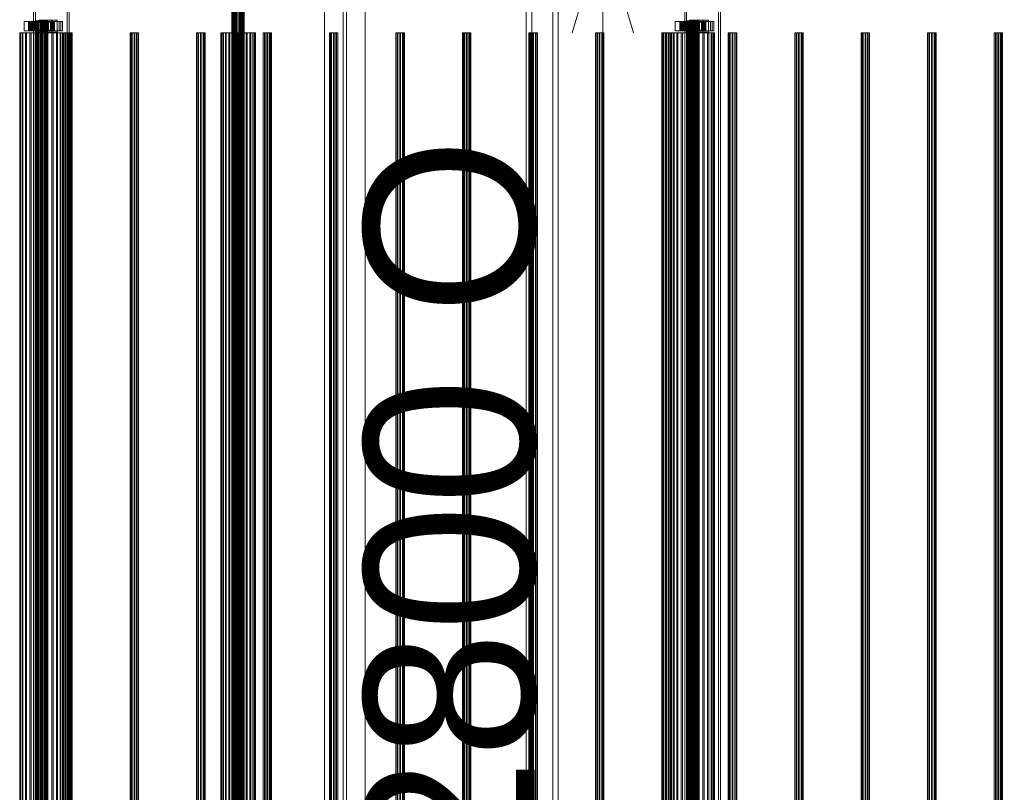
# Model space of a CAD drawing. Header units: millimetres. Extents: x -1970 to 61924, y -58230 to 6847.
# Tile 753 of 925: x 38906 to 40350, y -17864 to -16730. Entities that reach past the tile are written whole.
import ezdxf

# ---------------------------------------------------------------- set-up
doc = ezdxf.new("R2010")
doc.units = ezdxf.units.MM
doc.layers.add('COTAS_O', color=1, linetype='Continuous', lineweight=0)
doc.layers.add('superior_C03', color=7, linetype='Continuous', lineweight=0)
doc.dimstyles.new('R19_100', dxfattribs={"dimtxt": 250, "dimasz": 150, "dimexe": 150, "dimexo": 80, "dimgap": 100, "dimtad": 1, "dimtih": 1, "dimtoh": 1, "dimdsep": 46, "dimcen": 0.09, "dimadec": 0, "dimazin": 0, "dimtfac": 1, "dimtdec": 4, "dimtofl": 0, "dimtmove": 0, "dimatfit": 3, "dimfxl": 1, "dimtolj": 1, "dimtzin": 0, "dimarcsym": 0})

# ---------------------------------------------------------------- blocks, each defined once
blk = doc.blocks.new('DIM_R26_40')
at = {"layer": 'COTAS_O'}
for p, q in [((39761.1, -16600), (39716.1, -16750)), ((40461.1, -16600), (39761.1, -16600)), ((39761.1, -19400), (39761.1, -16600)), ((39761.1, -16600), (39806.1, -16750)), ((39761.1, -19400), (39716.1, -19250)), ((39761.1, -19400), (39806.1, -19250)), ((40461.1, -19400), (39761.1, -19400))]:
    blk.add_line(p, q, dxfattribs=at)
blk.add_text('2800 O', height=250, rotation=90, dxfattribs=at).set_placement((39661.1, -18000))

msp = doc.modelspace()

# ---------------------------------------------------------------- linework, layer by layer
at = {"layer": 'superior_C03'}
for p, q in [((39352.823, -16470), (39352.823, -19530)), ((39380.323, -16470), (39380.323, -19530)), ((39385.323, -19530), (39385.323, -16470)), ((39412.823, -19530), (39412.823, -16470)), ((38926.284, -16500), (38926.284, -19500)), ((38928.979, -19500), (38928.979, -16500)), ((38975.786, -19500), (38975.786, -16500)), ((38978.481, -16500), (38978.481, -19500)), ((39217.185, -19500), (39217.185, -16500)), ((39217.409, -19500), (39217.409, -16500)), ((39217.574, -19500), (39217.574, -16500)), ((39218.231, -19500), (39218.231, -16500)), ((39218.549, -19500), (39218.549, -16500)), ((39219.595, -19500), (39219.595, -16500)), ((39220.044, -19500), (39220.044, -16500)), ((39221.407, -19500), (39221.407, -16500)), ((39221.957, -19500), (39221.957, -16500)), ((39223.545, -19500), (39223.545, -16500)), ((39224.158, -19500), (39224.158, -16500)), ((39225.862, -19500), (39225.862, -16500)), ((39226.497, -19500), (39226.497, -16500)), ((39228.201, -19500), (39228.201, -16500)), ((39228.814, -19500), (39228.814, -16500)), ((39230.402, -19500), (39230.402, -16500)), ((39230.952, -19500), (39230.952, -16500)), ((39232.315, -19500), (39232.315, -16500)), ((39232.764, -19500), (39232.764, -16500)), ((39233.81, -19500), (39233.81, -16500)), ((39234.128, -19500), (39234.128, -16500)), ((39234.785, -19500), (39234.785, -16500)), ((39234.95, -16500), (39234.95, -19500)), ((39235.174, -19500), (39235.174, -16500)), ((39648.934, -16500), (39648.934, -19500)), ((39656.794, -19500), (39656.794, -16500)), ((39687.912, -19500), (39687.912, -16500)), ((39695.772, -16500), (39695.772, -19500)), ((39881.251, -16500), (39881.251, -19500)), ((39883.946, -19500), (39883.946, -16500)), ((39930.753, -19500), (39930.753, -16500)), ((39933.448, -16500), (39933.448, -19500)), ((38922.125, -16733), (38912.381, -16733)), ((38912.381, -16733), (38912.381, -16747)), ((38923.16, -16733), (38912.381, -16733)), ((38966.562, -16733), (38919.788, -16733)), ((38919.788, -16733), (38919.788, -16747)), ((38922.034, -16733), (38919.788, -16733)), ((38922.034, -16747), (38922.034, -16733)), ((38922.034, -16733), (38968.807, -16733)), ((38922.125, -16747), (38922.125, -16733)), ((38922.125, -16733), (38932.905, -16733)), ((38923.16, -16747), (38923.16, -16733)), ((38923.16, -16733), (38932.905, -16733)), ((38929.404, -16732), (38929.015, -16732)), ((38929.015, -16732), (38929.239, -16732)), ((38929.015, -19268), (38929.015, -16732)), ((38929.239, -16732), (38930.061, -16732)), ((38929.239, -19268), (38929.239, -16732)), ((38930.379, -16732), (38929.404, -16732)), ((38929.404, -19268), (38929.404, -16732)), ((38930.061, -16732), (38931.425, -16732)), ((38930.061, -19268), (38930.061, -16732)), ((38931.874, -16732), (38930.379, -16732)), ((38930.379, -19268), (38930.379, -16732)), ((38931.425, -16732), (38933.237, -16732)), ((38931.425, -19268), (38931.425, -16732)), ((38933.787, -16732), (38931.874, -16732)), ((38931.874, -19268), (38931.874, -16732)), ((38932.905, -16733), (38932.905, -16747)), ((38933.237, -16732), (38935.375, -16732)), ((38933.237, -19268), (38933.237, -16732)), ((38952.919, -16731), (38933.43, -16731)), ((38933.43, -16731), (38933.43, -16749)), ((38941.515, -16731), (38933.43, -16731)), ((38935.988, -16732), (38933.787, -16732)), ((38933.787, -19268), (38933.787, -16732)), ((38935.375, -16732), (38937.692, -16732)), ((38935.375, -19268), (38935.375, -16732)), ((38938.327, -16732), (38935.988, -16732)), ((38935.988, -19268), (38935.988, -16732)), ((38937.692, -16732), (38940.031, -16732)), ((38937.692, -19268), (38937.692, -16732)), ((38940.644, -16732), (38938.327, -16732)), ((38938.327, -19268), (38938.327, -16732)), ((38940.031, -16732), (38942.232, -16732)), ((38940.031, -19268), (38940.031, -16732)), ((38942.782, -16732), (38940.644, -16732)), ((38940.644, -19268), (38940.644, -16732)), ((38941.515, -16749), (38941.515, -16731)), ((38941.515, -16731), (38961.004, -16731)), ((38942.232, -16732), (38944.145, -16732)), ((38942.232, -19268), (38942.232, -16732)), ((38944.594, -16732), (38942.782, -16732)), ((38942.782, -19268), (38942.782, -16732)), ((38953.308, -16733), (38943.563, -16733)), ((38943.563, -16733), (38943.563, -16747)), ((38954.343, -16733), (38943.563, -16733)), ((38944.145, -16732), (38945.64, -16732)), ((38944.145, -19268), (38944.145, -16732)), ((38945.958, -16732), (38944.594, -16732)), ((38944.594, -19268), (38944.594, -16732)), ((38945.64, -16732), (38946.615, -16732)), ((38945.64, -19268), (38945.64, -16732)), ((38946.78, -16732), (38945.958, -16732)), ((38945.958, -19268), (38945.958, -16732)), ((38946.615, -16732), (38947.004, -16732)), ((38946.615, -19268), (38946.615, -16732)), ((38947.004, -16732), (38946.78, -16732)), ((38946.78, -16732), (38946.78, -19268)), ((38947.004, -19268), (38947.004, -16732)), ((38952.919, -16749), (38952.919, -16731)), ((38952.919, -16731), (38961.004, -16731)), ((38953.308, -16747), (38953.308, -16733)), ((38953.308, -16733), (38964.087, -16733)), ((38954.343, -16747), (38954.343, -16733)), ((38954.343, -16733), (38964.087, -16733)), ((38961.004, -16731), (38961.004, -16749)), ((38964.087, -16733), (38964.087, -16747)), ((38966.562, -16747), (38966.562, -16733)), ((38966.562, -16733), (38968.807, -16733)), ((38968.807, -16733), (38968.807, -16747)), ((39877.093, -16733), (39867.348, -16733)), ((39867.348, -16733), (39867.348, -16747)), ((39878.128, -16733), (39867.348, -16733)), ((39921.529, -16733), (39874.755, -16733)), ((39874.755, -16733), (39874.755, -16747)), ((39877.001, -16733), (39874.755, -16733)), ((39877.001, -16747), (39877.001, -16733)), ((39877.001, -16733), (39923.775, -16733)), ((39877.093, -16747), (39877.093, -16733)), ((39877.093, -16733), (39887.872, -16733)), ((39878.128, -16747), (39878.128, -16733)), ((39878.128, -16733), (39887.872, -16733)), ((39884.371, -16732), (39883.982, -16732)), ((39883.982, -16732), (39884.207, -16732)), ((39883.982, -19268), (39883.982, -16732)), ((39884.207, -16732), (39885.029, -16732)), ((39884.207, -19268), (39884.207, -16732)), ((39885.346, -16732), (39884.371, -16732)), ((39884.371, -19268), (39884.371, -16732)), ((39885.029, -16732), (39886.392, -16732)), ((39885.029, -19268), (39885.029, -16732)), ((39886.841, -16732), (39885.346, -16732)), ((39885.346, -19268), (39885.346, -16732)), ((39886.392, -16732), (39888.205, -16732)), ((39886.392, -19268), (39886.392, -16732)), ((39888.755, -16732), (39886.841, -16732)), ((39886.841, -19268), (39886.841, -16732)), ((39887.872, -16733), (39887.872, -16747)), ((39888.205, -16732), (39890.342, -16732)), ((39888.205, -19268), (39888.205, -16732)), ((39907.887, -16731), (39888.398, -16731)), ((39888.398, -16731), (39888.398, -16749)), ((39896.482, -16731), (39888.398, -16731)), ((39890.956, -16732), (39888.755, -16732)), ((39888.755, -19268), (39888.755, -16732)), ((39890.342, -16732), (39892.659, -16732)), ((39890.342, -19268), (39890.342, -16732)), ((39893.294, -16732), (39890.956, -16732)), ((39890.956, -19268), (39890.956, -16732)), ((39892.659, -16732), (39894.998, -16732)), ((39892.659, -19268), (39892.659, -16732)), ((39895.611, -16732), (39893.294, -16732)), ((39893.294, -19268), (39893.294, -16732)), ((39894.998, -16732), (39897.199, -16732)), ((39894.998, -19268), (39894.998, -16732)), ((39897.749, -16732), (39895.611, -16732)), ((39895.611, -19268), (39895.611, -16732)), ((39896.482, -16749), (39896.482, -16731)), ((39896.482, -16731), (39915.971, -16731)), ((39897.199, -16732), (39899.112, -16732)), ((39897.199, -19268), (39897.199, -16732)), ((39899.561, -16732), (39897.749, -16732)), ((39897.749, -19268), (39897.749, -16732)), ((39908.275, -16733), (39898.531, -16733)), ((39898.531, -16733), (39898.531, -16747)), ((39909.31, -16733), (39898.531, -16733)), ((39899.112, -16732), (39900.607, -16732)), ((39899.112, -19268), (39899.112, -16732)), ((39900.925, -16732), (39899.561, -16732)), ((39899.561, -19268), (39899.561, -16732)), ((39900.607, -16732), (39901.583, -16732)), ((39900.607, -19268), (39900.607, -16732)), ((39901.747, -16732), (39900.925, -16732)), ((39900.925, -19268), (39900.925, -16732)), ((39901.583, -16732), (39901.971, -16732)), ((39901.583, -19268), (39901.583, -16732)), ((39901.971, -16732), (39901.747, -16732)), ((39901.747, -16732), (39901.747, -19268)), ((39901.971, -19268), (39901.971, -16732)), ((39907.887, -16749), (39907.887, -16731)), ((39907.887, -16731), (39915.971, -16731)), ((39908.275, -16747), (39908.275, -16733)), ((39908.275, -16733), (39919.055, -16733)), ((39909.31, -16747), (39909.31, -16733)), ((39909.31, -16733), (39919.055, -16733)), ((39915.971, -16731), (39915.971, -16749)), ((39919.055, -16733), (39919.055, -16747)), ((39921.529, -16747), (39921.529, -16733)), ((39921.529, -16733), (39923.775, -16733)), ((39923.775, -16733), (39923.775, -16747)), ((38912.381, -16747), (38922.125, -16747)), ((38912.381, -16747), (38923.16, -16747)), ((38919.842, -16734), (38919.021, -16734)), ((38919.021, -16734), (38929.015, -16734)), ((38919.021, -16746), (38919.021, -16734)), ((38919.021, -16734), (38919.495, -16734)), ((38929.015, -16746), (38919.021, -16746)), ((38919.021, -16746), (38919.842, -16746)), ((38919.495, -16746), (38919.021, -16746)), ((38919.495, -16734), (38929.239, -16734)), ((38919.495, -16746), (38919.495, -16734)), ((38919.495, -16734), (38921.23, -16734)), ((38929.239, -16746), (38919.495, -16746)), ((38921.23, -16746), (38919.495, -16746)), ((38919.788, -16747), (38966.562, -16747)), ((38919.788, -16747), (38922.034, -16747)), ((38921.9, -16734), (38919.842, -16734)), ((38919.842, -16734), (38929.404, -16734)), ((38919.842, -16746), (38919.842, -16734)), ((38929.404, -16746), (38919.842, -16746)), ((38919.842, -16746), (38921.9, -16746)), ((38921.23, -16734), (38930.061, -16734)), ((38921.23, -16746), (38921.23, -16734)), ((38921.23, -16734), (38924.109, -16734)), ((38930.061, -16746), (38921.23, -16746)), ((38924.109, -16746), (38921.23, -16746)), ((38925.057, -16734), (38921.9, -16734)), ((38921.9, -16734), (38930.379, -16734)), ((38921.9, -16746), (38921.9, -16734)), ((38930.379, -16746), (38921.9, -16746)), ((38921.9, -16746), (38925.057, -16746)), ((38968.807, -16747), (38922.034, -16747)), ((38932.905, -16747), (38922.125, -16747)), ((38932.905, -16747), (38923.16, -16747)), ((38924.109, -16734), (38931.425, -16734)), ((38924.109, -16746), (38924.109, -16734)), ((38924.109, -16734), (38927.935, -16734)), ((38931.425, -16746), (38924.109, -16746)), ((38927.935, -16746), (38924.109, -16746)), ((38929.096, -16734), (38925.057, -16734)), ((38925.057, -16734), (38931.874, -16734)), ((38925.057, -16746), (38925.057, -16734)), ((38931.874, -16746), (38925.057, -16746)), ((38925.057, -16746), (38929.096, -16746)), ((38927.935, -16734), (38933.237, -16734)), ((38927.935, -16746), (38927.935, -16734)), ((38927.935, -16734), (38932.447, -16734)), ((38933.237, -16746), (38927.935, -16746)), ((38932.447, -16746), (38927.935, -16746)), ((38929.015, -16734), (38929.404, -16734)), ((38929.015, -16734), (38929.015, -16746)), ((38929.239, -16734), (38929.015, -16734)), ((38929.404, -16746), (38929.015, -16746)), ((38929.015, -16746), (38929.239, -16746)), ((38933.742, -16734), (38929.096, -16734)), ((38929.096, -16734), (38933.787, -16734)), ((38929.096, -16746), (38929.096, -16734)), ((38933.787, -16746), (38929.096, -16746)), ((38929.096, -16746), (38933.742, -16746)), ((38929.239, -16734), (38929.239, -16746)), ((38930.061, -16734), (38929.239, -16734)), ((38929.239, -16746), (38930.061, -16746)), ((38929.404, -16734), (38930.379, -16734)), ((38929.404, -16734), (38929.404, -16746)), ((38930.379, -16746), (38929.404, -16746)), ((38930.061, -16734), (38930.061, -16746)), ((38931.425, -16734), (38930.061, -16734)), ((38930.061, -16746), (38931.425, -16746)), ((38930.379, -16734), (38931.874, -16734)), ((38930.379, -16734), (38930.379, -16746)), ((38931.874, -16746), (38930.379, -16746)), ((38931.425, -16734), (38931.425, -16746)), ((38933.237, -16734), (38931.425, -16734)), ((38931.425, -16746), (38933.237, -16746)), ((38931.874, -16734), (38933.787, -16734)), ((38931.874, -16734), (38931.874, -16746)), ((38933.787, -16746), (38931.874, -16746)), ((38932.447, -16734), (38935.375, -16734)), ((38932.447, -16746), (38932.447, -16734)), ((38932.447, -16734), (38937.339, -16734)), ((38935.375, -16746), (38932.447, -16746)), ((38937.339, -16746), (38932.447, -16746)), ((38933.237, -16734), (38933.237, -16746)), ((38935.375, -16734), (38933.237, -16734)), ((38933.237, -16746), (38935.375, -16746)), ((38938.68, -16734), (38933.742, -16734)), ((38933.742, -16734), (38935.988, -16734)), ((38933.742, -16746), (38933.742, -16734)), ((38935.988, -16746), (38933.742, -16746)), ((38933.742, -16746), (38938.68, -16746)), ((38933.787, -16734), (38935.988, -16734)), ((38933.787, -16734), (38933.787, -16746)), ((38935.988, -16746), (38933.787, -16746)), ((38935.375, -16734), (38935.375, -16746)), ((38937.692, -16734), (38935.375, -16734)), ((38935.375, -16746), (38937.692, -16746)), ((38935.988, -16734), (38938.327, -16734)), ((38935.988, -16734), (38935.988, -16746)), ((38938.327, -16746), (38935.988, -16746)), ((38937.339, -16734), (38937.692, -16734)), ((38937.339, -16746), (38937.339, -16734)), ((38937.339, -16734), (38942.276, -16734)), ((38937.692, -16746), (38937.339, -16746)), ((38942.276, -16746), (38937.339, -16746)), ((38937.692, -16734), (38937.692, -16746)), ((38940.031, -16734), (38937.692, -16734)), ((38937.692, -16746), (38940.031, -16746)), ((38938.68, -16734), (38938.327, -16734)), ((38938.327, -16734), (38940.644, -16734)), ((38938.327, -16734), (38938.327, -16746)), ((38940.644, -16746), (38938.327, -16746)), ((38938.327, -16746), (38938.68, -16746)), ((38943.571, -16734), (38938.68, -16734)), ((38938.68, -16746), (38938.68, -16734)), ((38938.68, -16746), (38943.571, -16746)), ((38942.276, -16734), (38940.031, -16734)), ((38940.031, -16734), (38940.031, -16746)), ((38942.232, -16734), (38940.031, -16734)), ((38940.031, -16746), (38942.276, -16746)), ((38940.031, -16746), (38942.232, -16746)), ((38943.571, -16734), (38940.644, -16734)), ((38940.644, -16734), (38942.782, -16734)), ((38940.644, -16734), (38940.644, -16746)), ((38942.782, -16746), (38940.644, -16746)), ((38940.644, -16746), (38943.571, -16746)), ((38946.923, -16734), (38942.232, -16734)), ((38942.232, -16734), (38942.232, -16746)), ((38944.145, -16734), (38942.232, -16734)), ((38942.232, -16746), (38946.923, -16746)), ((38942.232, -16746), (38944.145, -16746)), ((38942.276, -16746), (38942.276, -16734)), ((38942.276, -16734), (38946.923, -16734)), ((38946.923, -16746), (38942.276, -16746)), ((38948.084, -16734), (38942.782, -16734)), ((38942.782, -16734), (38944.594, -16734)), ((38942.782, -16734), (38942.782, -16746)), ((38944.594, -16746), (38942.782, -16746)), ((38942.782, -16746), (38948.084, -16746)), ((38943.563, -16747), (38953.308, -16747)), ((38943.563, -16747), (38954.343, -16747)), ((38948.084, -16734), (38943.571, -16734)), ((38943.571, -16746), (38943.571, -16734)), ((38943.571, -16746), (38948.084, -16746)), ((38950.962, -16734), (38944.145, -16734)), ((38944.145, -16734), (38944.145, -16746)), ((38945.64, -16734), (38944.145, -16734)), ((38944.145, -16746), (38950.962, -16746)), ((38944.145, -16746), (38945.64, -16746)), ((38951.91, -16734), (38944.594, -16734)), ((38944.594, -16734), (38945.958, -16734)), ((38944.594, -16734), (38944.594, -16746)), ((38945.958, -16746), (38944.594, -16746)), ((38944.594, -16746), (38951.91, -16746)), ((38954.118, -16734), (38945.64, -16734)), ((38945.64, -16734), (38945.64, -16746)), ((38946.615, -16734), (38945.64, -16734)), ((38945.64, -16746), (38954.118, -16746)), ((38945.64, -16746), (38946.615, -16746)), ((38954.789, -16734), (38945.958, -16734)), ((38945.958, -16734), (38946.78, -16734)), ((38945.958, -16734), (38945.958, -16746)), ((38946.78, -16746), (38945.958, -16746)), ((38945.958, -16746), (38954.789, -16746)), ((38956.177, -16734), (38946.615, -16734)), ((38946.615, -16734), (38946.615, -16746)), ((38947.004, -16734), (38946.615, -16734)), ((38946.615, -16746), (38956.177, -16746)), ((38946.615, -16746), (38947.004, -16746)), ((38946.78, -16734), (38956.524, -16734)), ((38946.78, -16746), (38946.78, -16734)), ((38946.78, -16734), (38947.004, -16734)), ((38956.524, -16746), (38946.78, -16746)), ((38947.004, -16746), (38946.78, -16746)), ((38946.923, -16746), (38946.923, -16734)), ((38946.923, -16734), (38950.962, -16734)), ((38950.962, -16746), (38946.923, -16746)), ((38956.998, -16734), (38947.004, -16734)), ((38947.004, -16734), (38947.004, -16746)), ((38947.004, -16746), (38956.998, -16746)), ((38951.91, -16734), (38948.084, -16734)), ((38948.084, -16746), (38948.084, -16734)), ((38948.084, -16746), (38951.91, -16746)), ((38950.962, -16746), (38950.962, -16734)), ((38950.962, -16734), (38954.118, -16734)), ((38954.118, -16746), (38950.962, -16746)), ((38954.789, -16734), (38951.91, -16734)), ((38951.91, -16746), (38951.91, -16734)), ((38951.91, -16746), (38954.789, -16746)), ((38964.087, -16747), (38953.308, -16747)), ((38954.118, -16746), (38954.118, -16734)), ((38954.118, -16734), (38956.177, -16734)), ((38956.177, -16746), (38954.118, -16746)), ((38964.087, -16747), (38954.343, -16747)), ((38956.524, -16734), (38954.789, -16734)), ((38954.789, -16746), (38954.789, -16734)), ((38954.789, -16746), (38956.524, -16746)), ((38956.177, -16746), (38956.177, -16734)), ((38956.177, -16734), (38956.998, -16734)), ((38956.998, -16746), (38956.177, -16746)), ((38956.524, -16734), (38956.524, -16746)), ((38956.998, -16734), (38956.524, -16734)), ((38956.524, -16746), (38956.998, -16746)), ((38956.998, -16746), (38956.998, -16734)), ((38968.807, -16747), (38966.562, -16747)), ((39867.348, -16747), (39877.093, -16747)), ((39867.348, -16747), (39878.128, -16747)), ((39874.809, -16734), (39873.989, -16734)), ((39873.989, -16734), (39883.982, -16734)), ((39873.989, -16746), (39873.989, -16734)), ((39873.989, -16734), (39874.462, -16734)), ((39883.982, -16746), (39873.989, -16746)), ((39873.989, -16746), (39874.809, -16746)), ((39874.462, -16746), (39873.989, -16746)), ((39874.462, -16734), (39884.207, -16734)), ((39874.462, -16746), (39874.462, -16734)), ((39874.462, -16734), (39876.197, -16734)), ((39884.207, -16746), (39874.462, -16746)), ((39876.197, -16746), (39874.462, -16746)), ((39874.755, -16747), (39921.529, -16747)), ((39874.755, -16747), (39877.001, -16747)), ((39876.868, -16734), (39874.809, -16734)), ((39874.809, -16734), (39884.371, -16734)), ((39874.809, -16746), (39874.809, -16734)), ((39884.371, -16746), (39874.809, -16746)), ((39874.809, -16746), (39876.868, -16746)), ((39876.197, -16734), (39885.029, -16734)), ((39876.197, -16746), (39876.197, -16734)), ((39876.197, -16734), (39879.076, -16734)), ((39885.029, -16746), (39876.197, -16746)), ((39879.076, -16746), (39876.197, -16746)), ((39880.024, -16734), (39876.868, -16734)), ((39876.868, -16734), (39885.346, -16734)), ((39876.868, -16746), (39876.868, -16734)), ((39885.346, -16746), (39876.868, -16746)), ((39876.868, -16746), (39880.024, -16746)), ((39923.775, -16747), (39877.001, -16747)), ((39887.872, -16747), (39877.093, -16747)), ((39887.872, -16747), (39878.128, -16747)), ((39879.076, -16734), (39886.392, -16734)), ((39879.076, -16746), (39879.076, -16734)), ((39879.076, -16734), (39882.902, -16734)), ((39886.392, -16746), (39879.076, -16746)), ((39882.902, -16746), (39879.076, -16746)), ((39884.063, -16734), (39880.024, -16734)), ((39880.024, -16734), (39886.841, -16734)), ((39880.024, -16746), (39880.024, -16734)), ((39886.841, -16746), (39880.024, -16746)), ((39880.024, -16746), (39884.063, -16746)), ((39882.902, -16734), (39888.205, -16734)), ((39882.902, -16746), (39882.902, -16734)), ((39882.902, -16734), (39887.415, -16734)), ((39888.205, -16746), (39882.902, -16746)), ((39887.415, -16746), (39882.902, -16746)), ((39883.982, -16734), (39884.371, -16734)), ((39883.982, -16734), (39883.982, -16746)), ((39884.207, -16734), (39883.982, -16734)), ((39884.371, -16746), (39883.982, -16746)), ((39883.982, -16746), (39884.207, -16746)), ((39888.71, -16734), (39884.063, -16734)), ((39884.063, -16734), (39888.755, -16734)), ((39884.063, -16746), (39884.063, -16734)), ((39888.755, -16746), (39884.063, -16746)), ((39884.063, -16746), (39888.71, -16746)), ((39884.207, -16734), (39884.207, -16746)), ((39885.029, -16734), (39884.207, -16734)), ((39884.207, -16746), (39885.029, -16746)), ((39884.371, -16734), (39885.346, -16734)), ((39884.371, -16734), (39884.371, -16746)), ((39885.346, -16746), (39884.371, -16746)), ((39885.029, -16734), (39885.029, -16746)), ((39886.392, -16734), (39885.029, -16734)), ((39885.029, -16746), (39886.392, -16746)), ((39885.346, -16734), (39886.841, -16734)), ((39885.346, -16734), (39885.346, -16746)), ((39886.841, -16746), (39885.346, -16746)), ((39886.392, -16734), (39886.392, -16746)), ((39888.205, -16734), (39886.392, -16734)), ((39886.392, -16746), (39888.205, -16746)), ((39886.841, -16734), (39888.755, -16734)), ((39886.841, -16734), (39886.841, -16746)), ((39888.755, -16746), (39886.841, -16746)), ((39887.415, -16734), (39890.342, -16734)), ((39887.415, -16746), (39887.415, -16734)), ((39887.415, -16734), (39892.306, -16734)), ((39890.342, -16746), (39887.415, -16746)), ((39892.306, -16746), (39887.415, -16746)), ((39888.205, -16734), (39888.205, -16746)), ((39890.342, -16734), (39888.205, -16734)), ((39888.205, -16746), (39890.342, -16746)), ((39893.647, -16734), (39888.71, -16734)), ((39888.71, -16734), (39890.956, -16734)), ((39888.71, -16746), (39888.71, -16734)), ((39890.956, -16746), (39888.71, -16746)), ((39888.71, -16746), (39893.647, -16746)), ((39888.755, -16734), (39890.956, -16734)), ((39888.755, -16734), (39888.755, -16746)), ((39890.956, -16746), (39888.755, -16746)), ((39890.342, -16734), (39890.342, -16746)), ((39892.659, -16734), (39890.342, -16734)), ((39890.342, -16746), (39892.659, -16746)), ((39890.956, -16734), (39893.294, -16734)), ((39890.956, -16734), (39890.956, -16746)), ((39893.294, -16746), (39890.956, -16746)), ((39892.306, -16734), (39892.659, -16734)), ((39892.306, -16746), (39892.306, -16734)), ((39892.306, -16734), (39897.244, -16734)), ((39892.659, -16746), (39892.306, -16746)), ((39897.244, -16746), (39892.306, -16746)), ((39892.659, -16734), (39892.659, -16746)), ((39894.998, -16734), (39892.659, -16734)), ((39892.659, -16746), (39894.998, -16746)), ((39893.647, -16734), (39893.294, -16734)), ((39893.294, -16734), (39895.611, -16734)), ((39893.294, -16734), (39893.294, -16746)), ((39895.611, -16746), (39893.294, -16746)), ((39893.294, -16746), (39893.647, -16746)), ((39898.539, -16734), (39893.647, -16734)), ((39893.647, -16746), (39893.647, -16734)), ((39893.647, -16746), (39898.539, -16746)), ((39897.244, -16734), (39894.998, -16734)), ((39894.998, -16734), (39894.998, -16746)), ((39897.199, -16734), (39894.998, -16734)), ((39894.998, -16746), (39897.244, -16746)), ((39894.998, -16746), (39897.199, -16746)), ((39898.539, -16734), (39895.611, -16734)), ((39895.611, -16734), (39897.749, -16734)), ((39895.611, -16734), (39895.611, -16746)), ((39897.749, -16746), (39895.611, -16746)), ((39895.611, -16746), (39898.539, -16746)), ((39901.89, -16734), (39897.199, -16734)), ((39897.199, -16734), (39897.199, -16746)), ((39899.112, -16734), (39897.199, -16734)), ((39897.199, -16746), (39901.89, -16746)), ((39897.199, -16746), (39899.112, -16746)), ((39897.244, -16746), (39897.244, -16734)), ((39897.244, -16734), (39901.89, -16734)), ((39901.89, -16746), (39897.244, -16746)), ((39903.051, -16734), (39897.749, -16734)), ((39897.749, -16734), (39899.561, -16734)), ((39897.749, -16734), (39897.749, -16746)), ((39899.561, -16746), (39897.749, -16746)), ((39897.749, -16746), (39903.051, -16746)), ((39898.531, -16747), (39908.275, -16747)), ((39898.531, -16747), (39909.31, -16747)), ((39903.051, -16734), (39898.539, -16734)), ((39898.539, -16746), (39898.539, -16734)), ((39898.539, -16746), (39903.051, -16746)), ((39905.929, -16734), (39899.112, -16734)), ((39899.112, -16734), (39899.112, -16746)), ((39900.607, -16734), (39899.112, -16734)), ((39899.112, -16746), (39905.929, -16746)), ((39899.112, -16746), (39900.607, -16746)), ((39906.878, -16734), (39899.561, -16734)), ((39899.561, -16734), (39900.925, -16734)), ((39899.561, -16734), (39899.561, -16746)), ((39900.925, -16746), (39899.561, -16746)), ((39899.561, -16746), (39906.878, -16746)), ((39909.086, -16734), (39900.607, -16734)), ((39900.607, -16734), (39900.607, -16746)), ((39901.583, -16734), (39900.607, -16734)), ((39900.607, -16746), (39909.086, -16746)), ((39900.607, -16746), (39901.583, -16746)), ((39909.756, -16734), (39900.925, -16734)), ((39900.925, -16734), (39901.747, -16734)), ((39900.925, -16734), (39900.925, -16746)), ((39901.747, -16746), (39900.925, -16746)), ((39900.925, -16746), (39909.756, -16746)), ((39911.144, -16734), (39901.583, -16734)), ((39901.583, -16734), (39901.583, -16746)), ((39901.971, -16734), (39901.583, -16734)), ((39901.583, -16746), (39911.144, -16746)), ((39901.583, -16746), (39901.971, -16746)), ((39901.747, -16734), (39911.491, -16734)), ((39901.747, -16746), (39901.747, -16734)), ((39901.747, -16734), (39901.971, -16734)), ((39911.491, -16746), (39901.747, -16746)), ((39901.971, -16746), (39901.747, -16746)), ((39901.89, -16746), (39901.89, -16734)), ((39901.89, -16734), (39905.929, -16734)), ((39905.929, -16746), (39901.89, -16746)), ((39911.965, -16734), (39901.971, -16734)), ((39901.971, -16734), (39901.971, -16746)), ((39901.971, -16746), (39911.965, -16746)), ((39906.878, -16734), (39903.051, -16734)), ((39903.051, -16746), (39903.051, -16734)), ((39903.051, -16746), (39906.878, -16746)), ((39905.929, -16746), (39905.929, -16734)), ((39905.929, -16734), (39909.086, -16734)), ((39909.086, -16746), (39905.929, -16746)), ((39909.756, -16734), (39906.878, -16734)), ((39906.878, -16746), (39906.878, -16734)), ((39906.878, -16746), (39909.756, -16746)), ((39919.055, -16747), (39908.275, -16747)), ((39909.086, -16746), (39909.086, -16734)), ((39909.086, -16734), (39911.144, -16734)), ((39911.144, -16746), (39909.086, -16746)), ((39919.055, -16747), (39909.31, -16747)), ((39911.491, -16734), (39909.756, -16734)), ((39909.756, -16746), (39909.756, -16734)), ((39909.756, -16746), (39911.491, -16746)), ((39911.144, -16746), (39911.144, -16734)), ((39911.144, -16734), (39911.965, -16734)), ((39911.965, -16746), (39911.144, -16746)), ((39911.491, -16734), (39911.491, -16746)), ((39911.965, -16734), (39911.491, -16734)), ((39911.491, -16746), (39911.965, -16746)), ((39911.965, -16746), (39911.965, -16734)), ((39923.775, -16747), (39921.529, -16747)), ((38907.411, -16750), (38906.029, -16750)), ((38906.029, -16750), (38906.827, -16750)), ((38906.029, -19250), (38906.029, -16750)), ((38906.827, -16750), (38909.749, -16750)), ((38906.827, -19250), (38906.827, -16750)), ((38910.878, -16750), (38907.411, -16750)), ((38907.411, -19250), (38907.411, -16750)), ((38909.749, -16750), (38914.598, -16750)), ((38909.749, -19250), (38909.749, -16750)), ((38916.194, -16750), (38910.878, -16750)), ((38910.878, -19250), (38910.878, -16750)), ((38914.598, -16750), (38921.042, -16750)), ((38914.598, -19250), (38914.598, -16750)), ((38922.997, -16750), (38916.194, -16750)), ((38916.194, -19250), (38916.194, -16750)), ((38921.042, -16750), (38928.642, -16750)), ((38921.042, -19250), (38921.042, -16750)), ((38930.823, -16750), (38922.997, -16750)), ((38922.997, -19250), (38922.997, -16750)), ((38928.642, -16750), (38936.88, -16750)), ((38928.642, -19250), (38928.642, -16750)), ((38939.139, -16750), (38930.823, -16750)), ((38930.823, -19250), (38930.823, -16750)), ((38933.43, -16749), (38952.919, -16749)), ((38941.515, -16749), (38933.43, -16749)), ((38936.88, -16750), (38945.196, -16750)), ((38936.88, -19250), (38936.88, -16750)), ((38947.377, -16750), (38939.139, -16750)), ((38939.139, -19250), (38939.139, -16750)), ((38961.004, -16749), (38941.515, -16749)), ((38945.196, -16750), (38953.022, -16750)), ((38945.196, -19250), (38945.196, -16750)), ((38954.977, -16750), (38947.377, -16750)), ((38947.377, -19250), (38947.377, -16750)), ((38961.004, -16749), (38952.919, -16749)), ((38953.022, -16750), (38959.824, -16750)), ((38953.022, -19250), (38953.022, -16750)), ((38961.421, -16750), (38954.977, -16750)), ((38954.977, -19250), (38954.977, -16750)), ((38959.824, -16750), (38965.14, -16750)), ((38959.824, -19250), (38959.824, -16750)), ((38966.27, -16750), (38961.421, -16750)), ((38961.421, -19250), (38961.421, -16750)), ((38965.14, -16750), (38968.608, -16750)), ((38965.14, -19250), (38965.14, -16750)), ((38969.192, -16750), (38966.27, -16750)), ((38966.27, -19250), (38966.27, -16750)), ((38968.608, -16750), (38969.99, -16750)), ((38968.608, -19250), (38968.608, -16750)), ((38969.99, -16750), (38969.192, -16750)), ((38969.192, -16750), (38969.192, -19250)), ((38969.99, -19250), (38969.99, -16750)), ((38972.604, -16750), (38970.585, -16750)), ((38970.585, -16750), (38970.928, -16750)), ((38970.585, -16750), (38970.585, -19250)), ((38970.928, -16750), (38973.504, -16750)), ((38970.928, -16750), (38970.928, -19250)), ((38976.216, -16750), (38972.604, -16750)), ((38972.604, -16750), (38972.604, -19250)), ((38973.504, -16750), (38977.328, -16750)), ((38973.504, -16750), (38973.504, -19250)), ((38980.041, -16750), (38976.216, -16750)), ((38976.216, -16750), (38976.216, -19250)), ((38977.328, -16750), (38980.94, -16750)), ((38977.328, -16750), (38977.328, -19250)), ((38982.617, -16750), (38980.041, -16750)), ((38980.041, -16750), (38980.041, -19250)), ((38980.94, -16750), (38982.96, -16750)), ((38980.94, -16750), (38980.94, -19250)), ((38982.96, -16750), (38982.617, -16750)), ((38982.617, -16750), (38982.617, -19250)), ((38982.96, -19250), (38982.96, -16750)), ((39070.05, -16750), (39068.03, -16750)), ((39068.03, -16750), (39068.374, -16750)), ((39068.03, -16750), (39068.03, -19250)), ((39068.374, -16750), (39070.95, -16750)), ((39068.374, -16750), (39068.374, -19250)), ((39073.662, -16750), (39070.05, -16750)), ((39070.05, -16750), (39070.05, -19250)), ((39070.95, -16750), (39074.774, -16750)), ((39070.95, -16750), (39070.95, -19250)), ((39077.486, -16750), (39073.662, -16750)), ((39073.662, -16750), (39073.662, -19250)), ((39074.774, -16750), (39078.386, -16750)), ((39074.774, -16750), (39074.774, -19250)), ((39080.062, -16750), (39077.486, -16750)), ((39077.486, -16750), (39077.486, -19250)), ((39078.386, -16750), (39080.406, -16750)), ((39078.386, -16750), (39078.386, -19250)), ((39080.406, -16750), (39080.062, -16750)), ((39080.062, -16750), (39080.062, -19250)), ((39080.406, -19250), (39080.406, -16750)), ((39167.496, -16750), (39165.476, -16750)), ((39165.476, -16750), (39165.819, -16750)), ((39165.476, -16750), (39165.476, -19250)), ((39165.819, -16750), (39168.395, -16750)), ((39165.819, -16750), (39165.819, -19250)), ((39171.108, -16750), (39167.496, -16750)), ((39167.496, -16750), (39167.496, -19250)), ((39168.395, -16750), (39172.219, -16750)), ((39168.395, -16750), (39168.395, -19250)), ((39174.932, -16750), (39171.108, -16750)), ((39171.108, -16750), (39171.108, -19250)), ((39172.219, -16750), (39175.831, -16750)), ((39172.219, -16750), (39172.219, -19250)), ((39177.508, -16750), (39174.932, -16750)), ((39174.932, -16750), (39174.932, -19250)), ((39175.831, -16750), (39177.851, -16750)), ((39175.831, -16750), (39175.831, -19250)), ((39177.851, -16750), (39177.508, -16750)), ((39177.508, -16750), (39177.508, -19250)), ((39177.851, -19250), (39177.851, -16750)), ((39201.892, -16750), (39200.795, -16750)), ((39200.795, -16750), (39201.428, -16750)), ((39200.795, -19250), (39200.795, -16750)), ((39201.428, -16750), (39203.748, -16750)), ((39201.428, -19250), (39201.428, -16750)), ((39204.644, -16750), (39201.892, -16750)), ((39201.892, -19250), (39201.892, -16750)), ((39203.748, -16750), (39207.596, -16750)), ((39203.748, -19250), (39203.748, -16750)), ((39208.864, -16750), (39204.644, -16750)), ((39204.644, -19250), (39204.644, -16750)), ((39207.596, -16750), (39212.711, -16750)), ((39207.596, -19250), (39207.596, -16750)), ((39214.264, -16750), (39208.864, -16750)), ((39208.864, -19250), (39208.864, -16750)), ((39212.711, -16750), (39218.744, -16750)), ((39212.711, -19250), (39212.711, -16750)), ((39220.475, -16750), (39214.264, -16750)), ((39214.264, -19250), (39214.264, -16750)), ((39218.744, -16750), (39225.283, -16750)), ((39218.744, -19250), (39218.744, -16750)), ((39227.076, -16750), (39220.475, -16750)), ((39220.475, -19250), (39220.475, -16750)), ((39225.283, -16750), (39231.884, -16750)), ((39225.283, -19250), (39225.283, -16750)), ((39233.615, -16750), (39227.076, -16750)), ((39227.076, -19250), (39227.076, -16750)), ((39231.884, -16750), (39238.095, -16750)), ((39231.884, -19250), (39231.884, -16750)), ((39239.648, -16750), (39233.615, -16750)), ((39233.615, -19250), (39233.615, -16750)), ((39238.095, -16750), (39243.495, -16750)), ((39238.095, -19250), (39238.095, -16750)), ((39244.763, -16750), (39239.648, -16750)), ((39239.648, -19250), (39239.648, -16750)), ((39243.495, -16750), (39247.715, -16750)), ((39243.495, -19250), (39243.495, -16750)), ((39248.611, -16750), (39244.763, -16750)), ((39244.763, -19250), (39244.763, -16750)), ((39247.715, -16750), (39250.467, -16750)), ((39247.715, -19250), (39247.715, -16750)), ((39250.931, -16750), (39248.611, -16750)), ((39248.611, -19250), (39248.611, -16750)), ((39250.467, -16750), (39251.564, -16750)), ((39250.467, -19250), (39250.467, -16750)), ((39251.564, -16750), (39250.931, -16750)), ((39250.931, -16750), (39250.931, -19250)), ((39251.564, -19250), (39251.564, -16750)), ((39264.941, -16750), (39262.921, -16750)), ((39262.921, -16750), (39263.265, -16750)), ((39262.921, -16750), (39262.921, -19250)), ((39263.265, -16750), (39265.841, -16750)), ((39263.265, -16750), (39263.265, -19250)), ((39268.553, -16750), (39264.941, -16750)), ((39264.941, -16750), (39264.941, -19250)), ((39265.841, -16750), (39269.665, -16750)), ((39265.841, -16750), (39265.841, -19250)), ((39272.378, -16750), (39268.553, -16750)), ((39268.553, -16750), (39268.553, -19250)), ((39269.665, -16750), (39273.277, -16750)), ((39269.665, -16750), (39269.665, -19250)), ((39274.954, -16750), (39272.378, -16750)), ((39272.378, -16750), (39272.378, -19250)), ((39273.277, -16750), (39275.297, -16750)), ((39273.277, -16750), (39273.277, -19250)), ((39275.297, -16750), (39274.954, -16750)), ((39274.954, -16750), (39274.954, -19250)), ((39275.297, -19250), (39275.297, -16750)), ((39362.387, -16750), (39360.367, -16750)), ((39360.367, -16750), (39360.711, -16750)), ((39360.367, -16750), (39360.367, -19250)), ((39360.711, -16750), (39363.287, -16750)), ((39360.711, -16750), (39360.711, -19250)), ((39365.999, -16750), (39362.387, -16750)), ((39362.387, -16750), (39362.387, -19250)), ((39363.287, -16750), (39367.111, -16750)), ((39363.287, -16750), (39363.287, -19250)), ((39369.823, -16750), (39365.999, -16750)), ((39365.999, -16750), (39365.999, -19250)), ((39367.111, -16750), (39370.723, -16750)), ((39367.111, -16750), (39367.111, -19250)), ((39372.399, -16750), (39369.823, -16750)), ((39369.823, -16750), (39369.823, -19250)), ((39370.723, -16750), (39372.743, -16750)), ((39370.723, -16750), (39370.723, -19250)), ((39372.743, -16750), (39372.399, -16750)), ((39372.399, -16750), (39372.399, -19250)), ((39372.743, -19250), (39372.743, -16750)), ((39459.833, -16750), (39457.813, -16750)), ((39457.813, -16750), (39458.156, -16750)), ((39457.813, -16750), (39457.813, -19250)), ((39458.156, -16750), (39460.732, -16750)), ((39458.156, -16750), (39458.156, -19250)), ((39463.445, -16750), (39459.833, -16750)), ((39459.833, -16750), (39459.833, -19250)), ((39460.732, -16750), (39464.556, -16750)), ((39460.732, -16750), (39460.732, -19250)), ((39467.269, -16750), (39463.445, -16750)), ((39463.445, -16750), (39463.445, -19250)), ((39464.556, -16750), (39468.168, -16750)), ((39464.556, -16750), (39464.556, -19250)), ((39469.845, -16750), (39467.269, -16750)), ((39467.269, -16750), (39467.269, -19250)), ((39468.168, -16750), (39470.188, -16750)), ((39468.168, -16750), (39468.168, -19250)), ((39470.188, -16750), (39469.845, -16750)), ((39469.845, -16750), (39469.845, -19250)), ((39470.188, -19250), (39470.188, -16750)), ((39557.278, -16750), (39555.258, -16750)), ((39555.258, -16750), (39555.602, -16750)), ((39555.258, -16750), (39555.258, -19250)), ((39555.602, -16750), (39558.178, -16750)), ((39555.602, -16750), (39555.602, -19250)), ((39560.89, -16750), (39557.278, -16750)), ((39557.278, -16750), (39557.278, -19250)), ((39558.178, -16750), (39562.002, -16750)), ((39558.178, -16750), (39558.178, -19250)), ((39564.715, -16750), (39560.89, -16750)), ((39560.89, -16750), (39560.89, -19250)), ((39562.002, -16750), (39565.614, -16750)), ((39562.002, -16750), (39562.002, -19250)), ((39567.29, -16750), (39564.715, -16750)), ((39564.715, -16750), (39564.715, -19250)), ((39565.614, -16750), (39567.634, -16750)), ((39565.614, -16750), (39565.614, -19250)), ((39567.634, -16750), (39567.29, -16750)), ((39567.29, -16750), (39567.29, -19250)), ((39567.634, -19250), (39567.634, -16750)), ((39654.724, -16750), (39652.704, -16750)), ((39652.704, -16750), (39653.048, -16750)), ((39652.704, -16750), (39652.704, -19250)), ((39653.048, -16750), (39655.623, -16750)), ((39653.048, -16750), (39653.048, -19250)), ((39658.336, -16750), (39654.724, -16750)), ((39654.724, -16750), (39654.724, -19250)), ((39655.623, -16750), (39659.448, -16750)), ((39655.623, -16750), (39655.623, -19250)), ((39662.16, -16750), (39658.336, -16750)), ((39658.336, -16750), (39658.336, -19250)), ((39659.448, -16750), (39663.06, -16750)), ((39659.448, -16750), (39659.448, -19250)), ((39664.736, -16750), (39662.16, -16750)), ((39662.16, -16750), (39662.16, -19250)), ((39663.06, -16750), (39665.08, -16750)), ((39663.06, -16750), (39663.06, -19250)), ((39665.08, -16750), (39664.736, -16750)), ((39664.736, -16750), (39664.736, -19250)), ((39665.08, -19250), (39665.08, -16750)), ((39752.17, -16750), (39750.15, -16750)), ((39750.15, -16750), (39750.493, -16750)), ((39750.15, -16750), (39750.15, -19250)), ((39750.493, -16750), (39753.069, -16750)), ((39750.493, -16750), (39750.493, -19250)), ((39755.782, -16750), (39752.17, -16750)), ((39752.17, -16750), (39752.17, -19250)), ((39753.069, -16750), (39756.893, -16750)), ((39753.069, -16750), (39753.069, -19250)), ((39759.606, -16750), (39755.782, -16750)), ((39755.782, -16750), (39755.782, -19250)), ((39756.893, -16750), (39760.505, -16750)), ((39756.893, -16750), (39756.893, -19250)), ((39762.182, -16750), (39759.606, -16750)), ((39759.606, -16750), (39759.606, -19250)), ((39760.505, -16750), (39762.525, -16750)), ((39760.505, -16750), (39760.505, -19250)), ((39762.525, -16750), (39762.182, -16750)), ((39762.182, -16750), (39762.182, -19250)), ((39762.525, -19250), (39762.525, -16750)), ((39849.615, -16750), (39847.595, -16750)), ((39847.595, -16750), (39847.939, -16750)), ((39847.595, -16750), (39847.595, -19250)), ((39847.939, -16750), (39850.515, -16750)), ((39847.939, -16750), (39847.939, -19250)), ((39853.227, -16750), (39849.615, -16750)), ((39849.615, -16750), (39849.615, -19250)), ((39850.515, -16750), (39854.339, -16750)), ((39850.515, -16750), (39850.515, -19250)), ((39857.052, -16750), (39853.227, -16750)), ((39853.227, -16750), (39853.227, -19250)), ((39854.339, -16750), (39857.951, -16750)), ((39854.339, -16750), (39854.339, -19250)), ((39859.627, -16750), (39857.052, -16750)), ((39857.052, -16750), (39857.052, -19250)), ((39857.951, -16750), (39859.971, -16750)), ((39857.951, -16750), (39857.951, -19250)), ((39859.971, -16750), (39859.627, -16750)), ((39859.627, -16750), (39859.627, -19250)), ((39859.971, -19250), (39859.971, -16750)), ((39862.379, -16750), (39860.997, -16750)), ((39860.997, -16750), (39861.794, -16750)), ((39860.997, -19250), (39860.997, -16750)), ((39861.794, -16750), (39864.717, -16750)), ((39861.794, -19250), (39861.794, -16750)), ((39865.846, -16750), (39862.379, -16750)), ((39862.379, -19250), (39862.379, -16750)), ((39864.717, -16750), (39869.565, -16750)), ((39864.717, -19250), (39864.717, -16750)), ((39871.162, -16750), (39865.846, -16750)), ((39865.846, -19250), (39865.846, -16750)), ((39869.565, -16750), (39876.009, -16750)), ((39869.565, -19250), (39869.565, -16750)), ((39877.965, -16750), (39871.162, -16750)), ((39871.162, -19250), (39871.162, -16750)), ((39876.009, -16750), (39883.609, -16750)), ((39876.009, -19250), (39876.009, -16750)), ((39885.79, -16750), (39877.965, -16750)), ((39877.965, -19250), (39877.965, -16750)), ((39883.609, -16750), (39891.848, -16750)), ((39883.609, -19250), (39883.609, -16750)), ((39894.106, -16750), (39885.79, -16750)), ((39885.79, -19250), (39885.79, -16750)), ((39888.398, -16749), (39907.887, -16749)), ((39896.482, -16749), (39888.398, -16749)), ((39891.848, -16750), (39900.163, -16750)), ((39891.848, -19250), (39891.848, -16750)), ((39902.344, -16750), (39894.106, -16750)), ((39894.106, -19250), (39894.106, -16750)), ((39915.971, -16749), (39896.482, -16749)), ((39900.163, -16750), (39907.989, -16750)), ((39900.163, -19250), (39900.163, -16750)), ((39909.945, -16750), (39902.344, -16750)), ((39902.344, -19250), (39902.344, -16750)), ((39915.971, -16749), (39907.887, -16749)), ((39907.989, -16750), (39914.792, -16750)), ((39907.989, -19250), (39907.989, -16750)), ((39916.389, -16750), (39909.945, -16750)), ((39909.945, -19250), (39909.945, -16750)), ((39914.792, -16750), (39920.108, -16750)), ((39914.792, -19250), (39914.792, -16750)), ((39921.237, -16750), (39916.389, -16750)), ((39916.389, -19250), (39916.389, -16750)), ((39920.108, -16750), (39923.575, -16750)), ((39920.108, -19250), (39920.108, -16750)), ((39924.159, -16750), (39921.237, -16750)), ((39921.237, -19250), (39921.237, -16750)), ((39923.575, -16750), (39924.957, -16750)), ((39923.575, -19250), (39923.575, -16750)), ((39924.957, -16750), (39924.159, -16750)), ((39924.159, -16750), (39924.159, -19250)), ((39924.957, -19250), (39924.957, -16750)), ((39947.061, -16750), (39945.041, -16750)), ((39945.041, -16750), (39945.385, -16750)), ((39945.041, -16750), (39945.041, -19250)), ((39945.385, -16750), (39947.96, -16750)), ((39945.385, -16750), (39945.385, -19250)), ((39950.673, -16750), (39947.061, -16750)), ((39947.061, -16750), (39947.061, -19250)), ((39947.96, -16750), (39951.785, -16750)), ((39947.96, -16750), (39947.96, -19250)), ((39954.497, -16750), (39950.673, -16750)), ((39950.673, -16750), (39950.673, -19250)), ((39951.785, -16750), (39955.397, -16750)), ((39951.785, -16750), (39951.785, -19250)), ((39957.073, -16750), (39954.497, -16750)), ((39954.497, -16750), (39954.497, -19250)), ((39955.397, -16750), (39957.417, -16750)), ((39955.397, -16750), (39955.397, -19250)), ((39957.417, -16750), (39957.073, -16750)), ((39957.073, -16750), (39957.073, -19250)), ((39957.417, -19250), (39957.417, -16750)), ((40044.507, -16750), (40042.487, -16750)), ((40042.487, -16750), (40042.83, -16750)), ((40042.487, -16750), (40042.487, -19250)), ((40042.83, -16750), (40045.406, -16750)), ((40042.83, -16750), (40042.83, -19250)), ((40048.119, -16750), (40044.507, -16750)), ((40044.507, -16750), (40044.507, -19250)), ((40045.406, -16750), (40049.23, -16750)), ((40045.406, -16750), (40045.406, -19250)), ((40051.943, -16750), (40048.119, -16750)), ((40048.119, -16750), (40048.119, -19250)), ((40049.23, -16750), (40052.842, -16750)), ((40049.23, -16750), (40049.23, -19250)), ((40054.519, -16750), (40051.943, -16750)), ((40051.943, -16750), (40051.943, -19250)), ((40052.842, -16750), (40054.862, -16750)), ((40052.842, -16750), (40052.842, -19250)), ((40054.862, -16750), (40054.519, -16750)), ((40054.519, -16750), (40054.519, -19250)), ((40054.862, -19250), (40054.862, -16750)), ((40141.952, -16750), (40139.932, -16750)), ((40139.932, -16750), (40140.276, -16750)), ((40139.932, -16750), (40139.932, -19250)), ((40140.276, -16750), (40142.852, -16750)), ((40140.276, -16750), (40140.276, -19250)), ((40145.564, -16750), (40141.952, -16750)), ((40141.952, -16750), (40141.952, -19250)), ((40142.852, -16750), (40146.676, -16750)), ((40142.852, -16750), (40142.852, -19250)), ((40149.389, -16750), (40145.564, -16750)), ((40145.564, -16750), (40145.564, -19250)), ((40146.676, -16750), (40150.288, -16750)), ((40146.676, -16750), (40146.676, -19250)), ((40151.964, -16750), (40149.389, -16750)), ((40149.389, -16750), (40149.389, -19250)), ((40150.288, -16750), (40152.308, -16750)), ((40150.288, -16750), (40150.288, -19250)), ((40152.308, -16750), (40151.964, -16750)), ((40151.964, -16750), (40151.964, -19250)), ((40152.308, -19250), (40152.308, -16750)), ((40239.398, -16750), (40237.378, -16750)), ((40237.378, -16750), (40237.722, -16750)), ((40237.378, -16750), (40237.378, -19250)), ((40237.722, -16750), (40240.297, -16750)), ((40237.722, -16750), (40237.722, -19250)), ((40243.01, -16750), (40239.398, -16750)), ((40239.398, -16750), (40239.398, -19250)), ((40240.297, -16750), (40244.122, -16750)), ((40240.297, -16750), (40240.297, -19250)), ((40246.834, -16750), (40243.01, -16750)), ((40243.01, -16750), (40243.01, -19250)), ((40244.122, -16750), (40247.734, -16750)), ((40244.122, -16750), (40244.122, -19250)), ((40249.41, -16750), (40246.834, -16750)), ((40246.834, -16750), (40246.834, -19250)), ((40247.734, -16750), (40249.754, -16750)), ((40247.734, -16750), (40247.734, -19250)), ((40249.754, -16750), (40249.41, -16750)), ((40249.41, -16750), (40249.41, -19250)), ((40249.754, -19250), (40249.754, -16750)), ((40336.844, -16750), (40334.824, -16750)), ((40334.824, -16750), (40335.167, -16750)), ((40334.824, -16750), (40334.824, -19250)), ((40335.167, -16750), (40337.743, -16750)), ((40335.167, -16750), (40335.167, -19250)), ((40340.456, -16750), (40336.844, -16750)), ((40336.844, -16750), (40336.844, -19250)), ((40337.743, -16750), (40341.567, -16750)), ((40337.743, -16750), (40337.743, -19250)), ((40344.28, -16750), (40340.456, -16750)), ((40340.456, -16750), (40340.456, -19250)), ((40341.567, -16750), (40345.179, -16750)), ((40341.567, -16750), (40341.567, -19250)), ((40346.856, -16750), (40344.28, -16750)), ((40344.28, -16750), (40344.28, -19250)), ((40345.179, -16750), (40347.199, -16750)), ((40345.179, -16750), (40345.179, -19250)), ((40347.199, -16750), (40346.856, -16750)), ((40346.856, -16750), (40346.856, -19250)), ((40347.199, -19250), (40347.199, -16750))]:
    msp.add_line(p, q, dxfattribs=at)

# ---------------------------------------------------------------- dimensions: what is measured, and where the dimension line sits
at = {"layer": 'COTAS_O'}
dim = msp.add_aligned_dim(p1=(40461.134, -19400), p2=(40461.134, -16600), distance=700, text='<> O', dimstyle='R19_100', dxfattribs=at)
dim.commit()
dim.dimension.update_dxf_attribs({"geometry": 'DIM_R26_40', "text_midpoint": (39761.134, -18000)})

doc.saveas('drawing.dxf')
